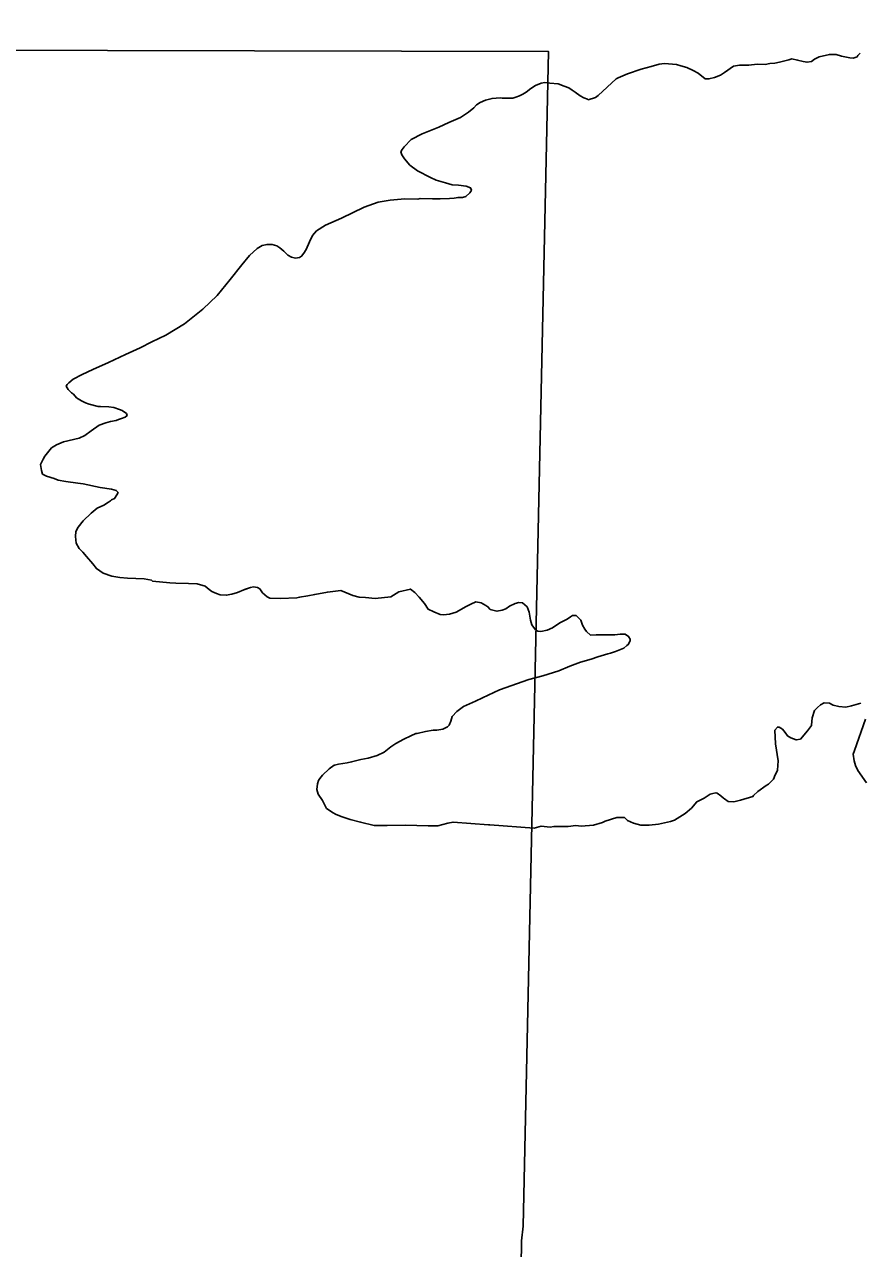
# Model space of a CAD drawing. Extents: x 369523 to 838377, y 495025 to 936819.
# Drawn here: x 542020 to 545746, y 828059 to 833518 of the extents above; entities that cross this region are included whole.
import ezdxf

# ---------------------------------------------------------------- set-up
doc = ezdxf.new("R2010")
doc.units = 0
doc.layers.add('Level 10', color=7, linetype='Continuous')
doc.layers.add('Level 6', color=7, linetype='Continuous')

msp = doc.modelspace()

# ---------------------------------------------------------------- linework, layer by layer
at = {"layer": 'Level 10'}
for points in [[(543717.6, 832741), (543775.5, 832739.5), (543785.4, 832741.6), (543841.3, 832740.1), (543875.2, 832740.4), (543917.1, 832742.8), (543937, 832743), (543954.9, 832747.1), (543974.9, 832747.3), (543988.8, 832751.5), (544006.6, 832767.6), (544012.6, 832775.7), (544014.5, 832779.7), (544010.4, 832789.7), (543990.4, 832797.5), (543956.5, 832801.2), (543928.5, 832802.9), (543898.5, 832812.7), (543856.5, 832824.3), (543832.5, 832836.1), (543774.4, 832865.6), (543740.2, 832891.3), (543716.1, 832919.1), (543703.9, 832937), (543699.8, 832950.9), (543705.7, 832961), (543713.6, 832973.1), (543745.3, 833005.4), (543794.9, 833029.9), (543868.5, 833060.5), (543914.2, 833081), (543965.9, 833103.5), (544001.6, 833127.8), (544025.3, 833146), (544037.2, 833160.1), (544053.1, 833170.3), (544076.9, 833180.5), (544106.8, 833188.8), (544142.7, 833191.1), (544152.7, 833189.2), (544194.5, 833189.6), (544198.5, 833189.6), (544212.5, 833193.8), (544228.4, 833199.9), (544244.3, 833208.1), (544258.2, 833216.2), (544280, 833232.4), (544299.8, 833246.6), (544325.6, 833256.8), (544341.6, 833259), (544363.5, 833257.2), (544401.5, 833253.5), (544427.5, 833243.8), (544449.5, 833235.9), (544463.6, 833226.1), (544477.6, 833216.2), (544499.7, 833200.4), (544515.7, 833190.5), (544531.7, 833184.7), (544535.8, 833182.7), (544567.6, 833193), (544579.5, 833201.1), (544660.6, 833275.9), (544668.6, 833280), (544710.3, 833298.4), (544772, 833318.9), (544815.8, 833331.3), (544851.6, 833341.7), (544875.5, 833343.9), (544929.4, 833340.4), (544949.4, 833334.6), (544975.4, 833326.8), (545003.5, 833313), (545025.5, 833301.2), (545057.7, 833275.5), (545073.6, 833275.7), (545099.5, 833281.9), (545125.3, 833292.1), (545143.2, 833304.3), (545182.9, 833332.7), (545210.7, 833336.9), (545252.6, 833337.3), (545288.5, 833341.7), (545324.4, 833340), (545346.3, 833344.2), (545368.3, 833346.4), (545388.2, 833350.6), (545430, 833361), (545443.9, 833365.1), (545469.9, 833359.3), (545493.9, 833353.5), (545511.9, 833349.7), (545531.8, 833353.9), (545545.7, 833364), (545565.5, 833374.2), (545611.3, 833384.6), (545641.3, 833384.9), (545665.3, 833377.1), (545680.4, 833374.2)], [(543717.6, 832741), (543775.5, 832739.5), (543785.4, 832741.6), (543841.3, 832740.1), (543875.2, 832740.4), (543917.1, 832742.8), (543937, 832743), (543954.9, 832747.1), (543974.9, 832747.3), (543988.8, 832751.5), (544006.6, 832767.6), (544012.6, 832775.7), (544014.5, 832779.7), (544010.4, 832789.7), (543990.4, 832797.5), (543956.5, 832801.2), (543928.5, 832802.9), (543898.5, 832812.7), (543856.5, 832824.3), (543832.5, 832836.1), (543774.4, 832865.6), (543740.2, 832891.3), (543716.1, 832919.1), (543703.9, 832937), (543699.8, 832950.9), (543705.7, 832961), (543713.6, 832973.1), (543745.3, 833005.4), (543794.9, 833029.9), (543868.5, 833060.5), (543914.2, 833081), (543965.9, 833103.5), (544001.6, 833127.8), (544025.3, 833146), (544037.2, 833160.1), (544053.1, 833170.3), (544076.9, 833180.5), (544106.8, 833188.8), (544142.7, 833191.1), (544152.7, 833189.2), (544194.5, 833189.6), (544198.5, 833189.6), (544212.5, 833193.8), (544228.4, 833199.9), (544244.3, 833208.1), (544258.2, 833216.2), (544280, 833232.4), (544299.8, 833246.6), (544325.6, 833256.8), (544341.6, 833259), (544363.5, 833257.2), (544401.5, 833253.5), (544427.5, 833243.8), (544449.5, 833235.9), (544463.6, 833226.1), (544477.6, 833216.2), (544499.7, 833200.4), (544515.7, 833190.5), (544531.7, 833184.7), (544535.8, 833182.7), (544567.6, 833193), (544579.5, 833201.1), (544660.6, 833275.9), (544668.6, 833280), (544710.3, 833298.4), (544772, 833318.9), (544815.8, 833331.3), (544851.6, 833341.7), (544875.5, 833343.9), (544929.4, 833340.4), (544949.4, 833334.6), (544975.4, 833326.8), (545003.5, 833313), (545025.5, 833301.2), (545057.7, 833275.5), (545073.6, 833275.7), (545099.5, 833281.9), (545125.3, 833292.1), (545143.2, 833304.3), (545182.9, 833332.7), (545210.7, 833336.9), (545252.6, 833337.3), (545288.5, 833341.7), (545324.4, 833340), (545346.3, 833344.2), (545368.3, 833346.4), (545388.2, 833350.6), (545430, 833361), (545443.9, 833365.1), (545469.9, 833359.3), (545493.9, 833353.5), (545511.9, 833349.7), (545531.8, 833353.9), (545545.7, 833364), (545565.5, 833374.2), (545611.3, 833384.6), (545641.3, 833384.9), (545665.3, 833377.1), (545695.2, 833371.4), (545703.2, 833369.4), (545717.2, 833367.6)], [(545717.2, 833367.6), (545735.1, 833373.7), (545739.1, 833379.8), (545748.9, 833389.9)], [(542325, 831113.3), (542296.8, 831145.1), (542280.7, 831164.9), (542264.6, 831180.8), (542250.4, 831204.7), (542248.2, 831234.7), (542250, 831256.7), (542259.8, 831276.8), (542281.5, 831305), (542317.1, 831339.4), (542344.9, 831361.6), (542374.7, 831373.9), (542394.5, 831388.1), (542404.4, 831394.2), (542408.4, 831398.2), (542422.3, 831404.4), (542432.1, 831420.5), (542438, 831430.5), (542430, 831440.5), (542408, 831446.3), (542358, 831453.8), (542282.1, 831469.1), (542258.1, 831472.9), (542204.2, 831480.4), (542170.2, 831486.1), (542152.2, 831494), (542118.2, 831503.7), (542100.2, 831513.5), (542096, 831529.5), (542091.8, 831555.5), (542103.6, 831579.6), (542111.4, 831593.7), (542141.1, 831630), (542162.9, 831644.2), (542194.7, 831656.5), (542264.4, 831673.1), (542290.2, 831685.3), (542318, 831705.6), (542353.7, 831732), (542383.5, 831742.2), (542403.4, 831748.4), (542429.3, 831752.7), (542439.2, 831756.7), (542453.2, 831760.9), (542469.1, 831767), (542479, 831775.1), (542474.9, 831783.1), (542456.8, 831796.9), (542444.8, 831800.8), (542418.8, 831810.6), (542396.9, 831812.4), (542358.9, 831814), (542349, 831814), (542309, 831825.6), (542293, 831831.5), (542274.9, 831839.3), (542252.9, 831853.1), (542238.8, 831869), (542230.7, 831874.9), (542224.7, 831880.9), (542214.6, 831890.8), (542206.5, 831904.7), (542210.5, 831912.8), (542218.4, 831920.8), (542238.2, 831937), (542277.9, 831957.4), (542325.6, 831979.8), (542395.2, 832010.5), (542470.7, 832047.2), (542536.2, 832075.8), (542587.9, 832102.3), (542651.5, 832132.9), (542734.8, 832183.7), (542816.1, 832248.5), (542879.4, 832309.1), (542938.6, 832381.7), (542989.9, 832446.2), (543023.5, 832488.5), (543059.1, 832518.9), (543081, 832533.1), (543102.9, 832537.3), (543124.8, 832537.5), (543146.8, 832531.7), (543158.9, 832521.8), (543176.9, 832507.9), (543195, 832490.1), (543211.1, 832480.2), (543229.1, 832476.4), (543247, 832478.5), (543256.9, 832484.6), (543266.8, 832498.7), (543276.6, 832514.8), (543292.3, 832549), (543306, 832577.1), (543323.8, 832597.3), (543363.5, 832623.7), (543435, 832654.4), (543536.4, 832703.3), (543598, 832725.9), (543651.8, 832734.4), (543717.6, 832741)], [(542579.9, 832098.2), (542587.9, 832102.3), (542651.5, 832132.9), (542734.8, 832183.7), (542816.1, 832248.5), (542879.4, 832309.1), (542938.6, 832381.7), (542989.9, 832446.2), (543023.5, 832488.5), (543059.1, 832518.9), (543081, 832533.1), (543102.9, 832537.3), (543124.8, 832537.5), (543146.8, 832531.7), (543158.9, 832521.8), (543176.9, 832507.9), (543195, 832490.1), (543211.1, 832480.2), (543229.1, 832476.4), (543247, 832478.5), (543256.9, 832484.6), (543266.8, 832498.7), (543276.6, 832514.8), (543292.3, 832549), (543306, 832577.1), (543323.8, 832597.3), (543363.5, 832623.7), (543435, 832654.4), (543536.4, 832703.3), (543598, 832725.9), (543651.8, 832734.4), (543717.6, 832741)], [(544622.7, 830712), (544634.7, 830714.1), (544656.6, 830722.3), (544694.3, 830736.7), (544708.2, 830748.8), (544714.2, 830752.9), (544722, 830768.9), (544721.9, 830776.9), (544715.8, 830788.9), (544699.8, 830798.8), (544677.9, 830798.6), (544653.9, 830796.3), (544618, 830796), (544584.1, 830795.7), (544570.2, 830795.6), (544546.2, 830795.4), (544528.1, 830811.2), (544520.1, 830821.1), (544509.9, 830839), (544501.8, 830861), (544489.7, 830874.9), (544481.6, 830882.8), (544465.7, 830882.7), (544455.7, 830876.6), (544441.9, 830866.4), (544408.1, 830850.1), (544376.4, 830827.8), (544352.5, 830817.6), (544324.6, 830811.3), (544310.6, 830813.2), (544300.6, 830819.1), (544284.5, 830841), (544278.3, 830861), (544272, 830896.9), (544263.8, 830920.9), (544241.7, 830938.7), (544225.8, 830940.5), (544209.8, 830936.4), (544184, 830924.1), (544168.2, 830912), (544152.2, 830905.8), (544128.3, 830901.6), (544098.4, 830909.3), (544088.3, 830921.3), (544078.3, 830927.2), (544058.2, 830939), (544034.2, 830942.8), (544012.4, 830932.6), (543990.5, 830922.4), (543946.8, 830898), (543917, 830887.7), (543889.1, 830885.4), (543875.1, 830887.3), (543847.1, 830899), (543821, 830910.8), (543804.9, 830936.7), (543780.7, 830964.5), (543762.5, 830984.3), (543742.5, 831000.2), (543690.7, 830987.7), (543655, 830965.3), (543585.2, 830958.7), (543541.3, 830962.3), (543513.3, 830964), (543485.4, 830971.8), (543431.3, 830993.3), (543371.5, 830986.8), (543315.7, 830976.3), (543283.9, 830970), (543248, 830963.6), (543236.1, 830961.5), (543162.3, 830958.8), (543114.4, 830960.4), (543102.4, 830966.3), (543082.3, 830984.1), (543070.1, 831002), (543060.1, 831007.9), (543042.1, 831009.8), (543028.2, 831007.7), (542998.3, 830997.4), (542970.5, 830985.1), (542944.7, 830976.9), (542920.8, 830972.7), (542892.8, 830974.4), (542876.8, 830980.3), (542856.8, 830990.1), (542844.7, 830998), (542826.6, 831013.8), (542790.6, 831023.5), (542752.7, 831025.2), (542694.9, 831026.6), (542668.9, 831028.4), (542591, 831035.7), (542587, 831039.7), (542555, 831045.4), (542479.2, 831048.7), (542445.3, 831052.4), (542409.3, 831058), (542371.3, 831071.7), (542341.2, 831091.4), (542325, 831113.3)], [(544622.7, 830712), (544634.7, 830714.1), (544656.6, 830722.3), (544694.3, 830736.7), (544708.2, 830748.8), (544714.2, 830752.9), (544722, 830768.9), (544721.9, 830776.9), (544715.8, 830788.9), (544699.8, 830798.8), (544677.9, 830798.6), (544653.9, 830796.3), (544618, 830796), (544584.1, 830795.7), (544570.2, 830795.6), (544546.2, 830795.4), (544528.1, 830811.2), (544520.1, 830821.1), (544509.9, 830839), (544501.8, 830861), (544489.7, 830874.9), (544481.6, 830882.8), (544465.7, 830882.7), (544455.7, 830876.6), (544441.9, 830866.4), (544408.1, 830850.1), (544376.4, 830827.8), (544352.5, 830817.6), (544324.6, 830811.3), (544310.6, 830813.2), (544300.6, 830819.1), (544284.5, 830841), (544278.3, 830861), (544272, 830896.9), (544263.8, 830920.9), (544241.7, 830938.7), (544225.8, 830940.5), (544209.8, 830936.4), (544184, 830924.1), (544168.2, 830912), (544152.2, 830905.8), (544128.3, 830901.6), (544098.4, 830909.3), (544088.3, 830921.3), (544078.3, 830927.2), (544058.2, 830939), (544034.2, 830942.8), (544012.4, 830932.6), (543990.5, 830922.4), (543946.8, 830898), (543917, 830887.7), (543889.1, 830885.4), (543875.1, 830887.3), (543847.1, 830899), (543821, 830910.8), (543804.9, 830936.7), (543780.7, 830964.5), (543762.5, 830984.3), (543742.5, 831000.2), (543690.7, 830987.7), (543655, 830965.3), (543585.2, 830958.7), (543541.3, 830962.3), (543513.3, 830964), (543485.4, 830971.8), (543431.3, 830993.3), (543371.5, 830986.8), (543315.7, 830976.3), (543283.9, 830970), (543248, 830963.6), (543236.1, 830961.5), (543162.3, 830958.8), (543114.4, 830960.4), (543102.4, 830966.3), (543082.3, 830984.1), (543070.1, 831002), (543060.1, 831007.9), (543042.1, 831009.8), (543028.2, 831007.7), (543001.5, 830998.5)], [(545369.5, 830172.5), (545361.7, 830152.4), (545339.9, 830130.2), (545330, 830124.1), (545292.3, 830097.7), (545272.5, 830079.5), (545270.6, 830075.5), (545214.9, 830059), (545191, 830052.8), (545183, 830050.7), (545159.1, 830052.5), (545143, 830064.3), (545139, 830068.3), (545126.9, 830078.2), (545110.9, 830090.1), (545104.9, 830092), (545090.9, 830087.9), (545079, 830085.8), (545053.2, 830067.5), (545019.4, 830051.2), (544995.7, 830023), (544968, 829998.7), (544920.4, 829970.3), (544902.5, 829964.1), (544848.7, 829951.6), (544806.8, 829947.2), (544770.9, 829946.9), (544736.9, 829956.6), (544710.9, 829968.4), (544696.8, 829982.2), (544662.9, 829981.9), (544611.2, 829965.4), (544599.3, 829959.3), (544559.5, 829947), (544503.6, 829942.4), (544479.7, 829946.2), (544445.8, 829941.9), (544382, 829941.3), (544366, 829939.2), (544326.1, 829942.8), (544294.2, 829934.5), (544096.6, 829948.7), (544090.6, 829948.7), (543932.9, 829961.3), (543909, 829957), (543865.2, 829944.6), (543821.3, 829944.2), (543719.6, 829947.3), (543637.8, 829946.6), (543595.9, 829946.2), (543579.9, 829946), (543519.9, 829961.5), (543473.9, 829973.1), (543433.9, 829986.7), (543407.9, 829996.5), (543397.9, 830002.4), (543367.8, 830022.2), (543349.5, 830058), (543331.3, 830085.9), (543325.2, 830105.8), (543327, 830131.8), (543332.8, 830145.9), (543338.7, 830156), (543350.6, 830170.1), (543380.2, 830198.4), (543402.1, 830214.6), (543404.1, 830214.6), (543422, 830218.8), (543459.8, 830225.1), (543479.7, 830229.3), (543521.5, 830239.7), (543553.4, 830246), (543593.2, 830258.3), (543625, 830272.6), (543654.7, 830296.9), (543676.5, 830311.1), (543712.3, 830331.5), (543744.1, 830345.8), (543765.9, 830356), (543771.9, 830356), (543809.8, 830364.4), (543843.6, 830370.7), (543859.6, 830370.8), (543887.5, 830375.1), (543907.3, 830385.3), (543915.2, 830393.4), (543923.1, 830411.4), (543928.9, 830431.5), (543948.6, 830453.7), (543978.4, 830476), (544032, 830500.5), (544063.8, 830514.8), (544139.3, 830551.5), (544270.6, 830596.7), (544332.3, 830613.3), (544403.9, 830636), (544453.6, 830656.4), (544501.4, 830674.9), (544549.1, 830687.3), (544579, 830697.6), (544622.7, 830712)], [(545369.5, 830172.5), (545361.7, 830152.4), (545339.9, 830130.2), (545330, 830124.1), (545292.3, 830097.7), (545272.5, 830079.5), (545270.6, 830075.5), (545214.9, 830059), (545191, 830052.8), (545183, 830050.7), (545159.1, 830052.5), (545143, 830064.3), (545139, 830068.3), (545126.9, 830078.2), (545110.9, 830090.1), (545104.9, 830092), (545090.9, 830087.9), (545079, 830085.8), (545053.2, 830067.5), (545019.4, 830051.2), (544995.7, 830023), (544968, 829998.7), (544920.4, 829970.3), (544902.5, 829964.1), (544848.7, 829951.6), (544806.8, 829947.2), (544770.9, 829946.9), (544736.9, 829956.6), (544710.9, 829968.4), (544696.8, 829982.2), (544662.9, 829981.9), (544611.2, 829965.4), (544599.3, 829959.3), (544559.5, 829947), (544503.6, 829942.4), (544479.7, 829946.2), (544445.8, 829941.9), (544382, 829941.3), (544366, 829939.2), (544326.1, 829942.8), (544294.2, 829934.5), (544096.6, 829948.7), (544090.6, 829948.7), (543932.9, 829961.3), (543909, 829957), (543865.2, 829944.6), (543821.3, 829944.2), (543719.6, 829947.3), (543637.8, 829946.6), (543595.9, 829946.2), (543579.9, 829946), (543519.9, 829961.5), (543473.9, 829973.1), (543433.9, 829986.7), (543407.9, 829996.5), (543397.9, 830002.4), (543367.8, 830022.2), (543349.5, 830058), (543331.3, 830085.9), (543325.2, 830105.8), (543327, 830131.8), (543332.8, 830145.9), (543338.7, 830156), (543350.6, 830170.1), (543380.2, 830198.4), (543402.1, 830214.6), (543404.1, 830214.6), (543422, 830218.8), (543459.8, 830225.1), (543479.7, 830229.3), (543521.5, 830239.7), (543553.4, 830246), (543593.2, 830258.3), (543625, 830272.6), (543654.7, 830296.9), (543676.5, 830311.1), (543712.3, 830331.5), (543744.1, 830345.8), (543765.9, 830356), (543771.9, 830356), (543809.8, 830364.4), (543843.6, 830370.7), (543859.6, 830370.8), (543887.5, 830375.1), (543907.3, 830385.3), (543915.2, 830393.4), (543923.1, 830411.4), (543928.9, 830431.5), (543948.6, 830453.7), (543978.4, 830476), (544032, 830500.5), (544063.8, 830514.8), (544139.3, 830551.5), (544270.6, 830596.7), (544332.3, 830613.3), (544403.9, 830636), (544453.6, 830656.4), (544501.4, 830674.9), (544549.1, 830687.3), (544579, 830697.6), (544622.7, 830712)], [(545623, 830485.5), (545612.2, 830490.9), (545588.2, 830492.7), (545572.3, 830484.5), (545558.5, 830472.4), (545544.6, 830458.2), (545534.9, 830426.1), (545531.2, 830394.1), (545531.2, 830392.1), (545513.5, 830367.9), (545481.9, 830331.6), (545463.9, 830327.4), (545439.9, 830337.2), (545423.9, 830345.1), (545413.8, 830361), (545401.7, 830374.9), (545387.6, 830384.8), (545379.7, 830384.7), (545367.8, 830370.6), (545370.3, 830310.6), (545382.9, 830234.6), (545379.3, 830192.6), (545375.4, 830182.5), (545369.5, 830172.5)], [(545751.8, 830492.1), (545741.9, 830488.1), (545710, 830479.8), (545684.1, 830473.5), (545654.2, 830477.3), (545628.2, 830483), (545612.2, 830490.9), (545588.2, 830492.7), (545572.3, 830484.5), (545558.5, 830472.4), (545544.6, 830458.2), (545534.9, 830426.1), (545531.2, 830394.1), (545531.2, 830392.1), (545513.5, 830367.9), (545481.9, 830331.6), (545463.9, 830327.4), (545439.9, 830337.2), (545423.9, 830345.1), (545413.8, 830361), (545401.7, 830374.9), (545387.6, 830384.8), (545379.7, 830384.7), (545367.8, 830370.6), (545370.3, 830310.6), (545382.9, 830234.6), (545379.3, 830192.6), (545375.4, 830182.5), (545369.5, 830172.5)], [(545776.8, 830136.2), (545738.4, 830191.8), (545728.2, 830213.8), (545722.1, 830233.7), (545717.8, 830263.7), (545723.7, 830279.8), (545772.4, 830420.3)]]:
    msp.add_lwpolyline(points, dxfattribs=at)
at = {"layer": 'Level 6'}
msp.add_lwpolyline([(544176.1, 823451.5), (544238.2, 828092.9), (544245.6, 828159), (544358.4, 833397.2), (539111.4, 833409.4), (533820.2, 833457.3), (528658.5, 833518.3)], dxfattribs=at)
msp.add_lwpolyline([(544176.1, 823451.5), (544238.2, 828092.9), (544245.6, 828159), (544358.4, 833397.2), (539111.4, 833409.4), (533820.2, 833457.3), (528658.5, 833518.3)], dxfattribs=at)

doc.saveas('drawing.dxf')
